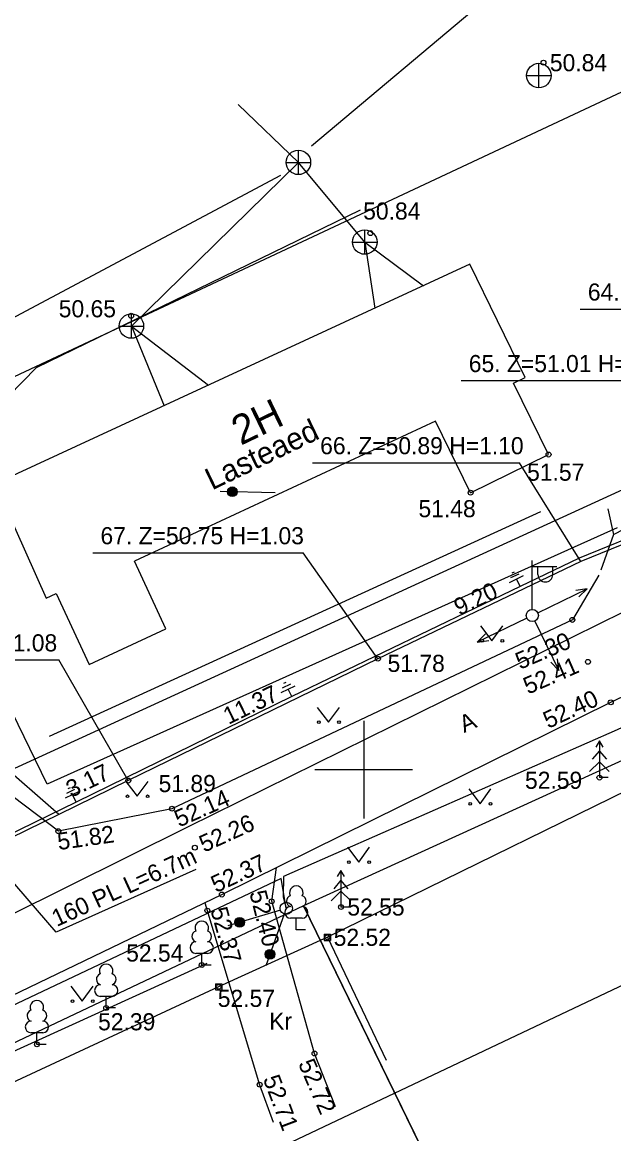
# Model space of a CAD drawing. Extents: x 642747 to 644424, y 6457048 to 6458238.
# Drawn here: x 643736.02 to 643760.23, y 6457535.1 to 6457580.58 of the extents above; entities that cross this region are included whole.
import ezdxf

# ---------------------------------------------------------------- set-up
doc = ezdxf.new("R2010")
doc.units = 0
for name, color, linetype in [('ABIJOONIS', 7, 'Continuous'), ('AED', 7, 'Continuous'), ('HALJASTUS', 7, 'Continuous'), ('HOONE', 7, 'Continuous'), ('JOONSIDE', 7, 'Continuous'), ('KKAEV', 7, 'Continuous'), ('KOORDPUNKT', 7, 'Continuous'), ('KORGUS', 7, 'Continuous'), ('KPKAABEL', 7, 'Continuous'), ('KTRASS', 7, 'Continuous'), ('MOOTPIIR', 7, 'Continuous'), ('MPKAABEL', 7, 'Continuous'), ('MPOHULIIN', 7, 'Continuous'), ('PIIR', 7, 'Continuous'), ('POST', 7, 'Continuous'), ('PUU', 7, 'Continuous'), ('SIOHULIIN', 7, 'Continuous'), ('SITRASS', 7, 'Continuous'), ('TEE', 7, 'Continuous'), ('VORK', 7, 'Continuous')]:
    doc.layers.add(name, color=color, linetype=linetype)

msp = doc.modelspace()

# ---------------------------------------------------------------- linework, layer by layer
at = {"layer": 'ABIJOONIS'}
msp.add_lwpolyline([(643743.125, 6457545.906), (643737.411, 6457543.347), (643734.516, 6457546.695)], dxfattribs=at)
at = {"layer": 'AED'}
for p, q in [((643748.384, 6457543.263), (643748.384, 6457543.013)), ((643748.384, 6457543.263), (643748.634, 6457543.263)), ((643748.384, 6457543.013), (643748.634, 6457543.013)), ((643748.509, 6457543.138), (643750.912, 6457538.114)), ((643748.634, 6457543.263), (643748.634, 6457543.013)), ((643743.936, 6457541.236), (643743.936, 6457540.986)), ((643743.936, 6457541.236), (643744.186, 6457541.236)), ((643744.186, 6457541.236), (643744.186, 6457540.986)), ((643743.936, 6457540.986), (643744.186, 6457540.986))]:
    msp.add_line(p, q, dxfattribs=at)
for points in [[(643805.045, 6457570.599), (643782.93, 6457559.942), (643764.223, 6457550.839), (643748.509, 6457543.138), (643744.061, 6457541.111), (643730.468, 6457534.795)], [(643760.367, 6457559.887), (643737.039, 6457549.403), (643734.901, 6457553.784), (643731.617, 6457560.816), (643731.187, 6457561.684), (643727.719, 6457568.92)]]:
    msp.add_lwpolyline(points, dxfattribs=at)
at = {"layer": 'HALJASTUS'}
for p, q in [((643757.239, 6457560.551), (643737.121, 6457551.356)), ((643754.78, 6457555.875), (643755.244, 6457555.268)), ((643755.244, 6457555.268), (643755.689, 6457555.875)), ((643748.095, 6457552.544), (643748.558, 6457551.937)), ((643748.558, 6457551.937), (643749.004, 6457552.544)), ((643740.263, 6457549.513), (643740.727, 6457548.906)), ((643740.727, 6457548.906), (643741.172, 6457549.513)), ((643754.298, 6457549.209), (643754.762, 6457548.602)), ((643754.762, 6457548.602), (643755.207, 6457549.209)), ((643749.332, 6457546.82), (643749.795, 6457546.213)), ((643749.795, 6457546.213), (643750.241, 6457546.82)), ((643743.576, 6457542.072), (643731.673, 6457536.645)), ((643738.015, 6457541.134), (643738.478, 6457540.528)), ((643738.478, 6457540.528), (643738.924, 6457541.134))]:
    msp.add_line(p, q, dxfattribs=at)
for centre in [(643754.843, 6457555.268), (643755.671, 6457555.268), (643748.157, 6457551.937), (643748.986, 6457551.937), (643740.326, 6457548.906), (643741.155, 6457548.906), (643754.361, 6457548.602), (643755.19, 6457548.602), (643749.394, 6457546.213), (643750.223, 6457546.213), (643738.077, 6457540.528), (643738.906, 6457540.528)]:
    msp.add_circle(centre, 0.055, dxfattribs=at)
at = {"layer": 'HOONE'}
for p, q in [((643752.941, 6457564.252), (643740.612, 6457558.532)), ((643754.372, 6457561.328), (643752.941, 6457564.252))]:
    msp.add_line(p, q, dxfattribs=at)
msp.add_lwpolyline([(643754.372, 6457561.328), (643757.564, 6457562.889), (643756.133, 6457565.814), (643756.61, 6457566.047), (643754.347, 6457570.673), (643734.901, 6457561.691), (643736.997, 6457557.007), (643737.407, 6457557.204), (643738.755, 6457554.302), (643741.899, 6457555.762), (643740.612, 6457558.532)], dxfattribs=at)
at = {"layer": 'KKAEV'}
for p, q in [((643757.166, 6457577.897), (643757.166, 6457578.897)), ((643756.666, 6457578.397), (643757.666, 6457578.397)), ((643747.326, 6457574.344), (643747.326, 6457575.344)), ((643746.826, 6457574.844), (643747.826, 6457574.844)), ((643750.042, 6457571.084), (643750.042, 6457572.084)), ((643749.542, 6457571.584), (643750.542, 6457571.584)), ((643740.49, 6457567.648), (643740.49, 6457568.648)), ((643739.99, 6457568.148), (643740.99, 6457568.148))]:
    msp.add_line(p, q, dxfattribs=at)
for centre in [(643757.166, 6457578.397), (643747.326, 6457574.844), (643750.042, 6457571.584), (643740.49, 6457568.148)]:
    msp.add_circle(centre, 0.5, dxfattribs=at)
at = {"layer": 'KOORDPUNKT'}
for p, q in [((643758.856, 6457568.841), (643767.571, 6457568.841)), ((643753.983, 6457565.913), (643762.557, 6457565.913)), ((643747.9, 6457562.552), (643756.369, 6457562.552)), ((643758.879, 6457558.513), (643756.369, 6457562.552)), ((643738.909, 6457558.869), (643747.518, 6457558.869)), ((643750.579, 6457554.536), (643747.518, 6457558.869)), ((643728.811, 6457554.485), (643737.525, 6457554.485)), ((643740.363, 6457549.55), (643737.525, 6457554.485)), ((643737.514, 6457548.159), (643732.73, 6457552.316))]:
    msp.add_line(p, q, dxfattribs=at)
for points in [[(643758.879, 6457558.513), (643758.879, 6457558.513), (643758.879, 6457558.513)], [(643750.579, 6457554.536), (643750.579, 6457554.536), (643750.579, 6457554.536)], [(643740.363, 6457549.55), (643740.363, 6457549.55), (643740.363, 6457549.55)], [(643737.514, 6457548.159), (643737.514, 6457548.159), (643737.514, 6457548.159)]]:
    msp.add_lwpolyline(points, dxfattribs=at)
at = {"layer": 'KORGUS'}
for centre in [(643757.356, 6457578.923), (643750.271, 6457571.951), (643740.482, 6457568.568), (643757.564, 6457562.889), (643754.372, 6457561.328), (643758.538, 6457556.124), (643750.579, 6457554.536), (643759.175, 6457554.409), (643760.109, 6457552.753), (643759.645, 6457549.672), (643740.363, 6457549.55), (643742.15, 6457548.4), (643737.5, 6457547.478), (643743.084, 6457546.807), (643744.189, 6457544.886), (643743.597, 6457544.23), (643746.232, 6457544.611), (643749.068, 6457544.376), (643748.509, 6457543.138), (643743.368, 6457542.002), (643744.061, 6457541.111), (643739.458, 6457540.247), (643736.623, 6457538.757), (643747.982, 6457538.385), (643745.738, 6457537.107)]:
    msp.add_circle(centre, 0.1, dxfattribs=at)
at = {"layer": 'KPKAABEL'}
for points in [[(643785.796, 6457571.037), (643776.843, 6457566.645), (643770.499, 6457563.796), (643766.764, 6457561.718), (643758.879, 6457558.513), (643750.579, 6457554.536), (643740.363, 6457549.55), (643737.514, 6457548.159), (643731.518, 6457545.231), (643723.365, 6457541.248), (643714.481, 6457536.971), (643704.897, 6457532.652), (643697.084, 6457528.238), (643696.229, 6457527.748), (643694.912, 6457530.116), (643695.681, 6457530.934)], [(643766.764, 6457561.718), (643758.879, 6457558.513)], [(643737.514, 6457548.159), (643731.518, 6457545.231)]]:
    msp.add_lwpolyline(points, dxfattribs=at)
at = {"layer": 'KTRASS'}
for p, q in [((643759.521, 6457585.301), (643747.863, 6457575.512)), ((643747.326, 6457574.844), (643744.862, 6457577.217)), ((643747.326, 6457574.844), (643740.49, 6457568.148)), ((643750.042, 6457571.584), (643747.326, 6457574.844)), ((643750.042, 6457571.584), (643752.449, 6457569.796)), ((643750.042, 6457571.584), (643750.451, 6457568.873)), ((643740.49, 6457568.148), (643743.648, 6457565.731)), ((643740.49, 6457568.148), (643741.825, 6457564.889))]:
    msp.add_line(p, q, dxfattribs=at)
at = {"layer": 'MOOTPIIR'}
msp.add_lwpolyline([(643525.446, 6457467.559), (643537.447, 6457435.458), (643944.848, 6457628.51), (644046.626, 6457529.09), (644067.022, 6457529.09), (644138.408, 6457598.401), (644075.1, 6457775.215), (644046.02, 6457752.582), (644092.466, 6457611.94), (644070.657, 6457576.375), (644041.981, 6457570.717), (643942.223, 6457662.862)], close=True, dxfattribs=at)
at = {"layer": 'MPKAABEL'}
for points in [[(643805.865, 6457580.432), (643796.279, 6457575.688), (643787.981, 6457572.136), (643785.733, 6457571.173), (643781.554, 6457569.123), (643776.779, 6457566.78), (643771.586, 6457564.448), (643770.432, 6457563.93), (643766.699, 6457561.854), (643765.114, 6457561.209), (643758.818, 6457558.65), (643756.401, 6457557.492), (643747.057, 6457552.984), (643738.225, 6457548.673), (643729.558, 6457544.44), (643720.951, 6457540.252), (643713.648, 6457536.761), (643705.623, 6457533.144), (643700.531, 6457529.783), (643697.449, 6457528.309), (643696.488, 6457530.191)], [(643755.968, 6457557.66), (643756.541, 6457557.935)], [(643756.024, 6457557.853), (643756.356, 6457558.013)], [(643756.08, 6457558.047), (643756.17, 6457558.09)], [(643756.401, 6457557.492), (643756.255, 6457557.798)], [(643746.624, 6457553.152), (643747.197, 6457553.428)], [(643746.68, 6457553.346), (643747.011, 6457553.505)], [(643746.735, 6457553.539), (643746.826, 6457553.582)], [(643747.057, 6457552.984), (643746.91, 6457553.29)], [(643737.903, 6457549.228), (643737.993, 6457549.271)], [(643737.791, 6457548.841), (643738.365, 6457549.116)], [(643737.847, 6457549.035), (643738.179, 6457549.194)], [(643738.225, 6457548.673), (643738.078, 6457548.979)]]:
    msp.add_lwpolyline(points, dxfattribs=at)
at = {"layer": 'MPOHULIIN'}
for p, q in [((643757.123, 6457556.412), (643759.147, 6457557.394)), ((643759.147, 6457557.394), (643758.676, 6457557.333)), ((643759.147, 6457557.394), (643758.806, 6457557.064)), ((643756.673, 6457556.195), (643754.645, 6457555.22)), ((643757.007, 6457556.078), (643757.99, 6457554.054)), ((643754.645, 6457555.22), (643754.988, 6457555.549)), ((643754.645, 6457555.22), (643755.117, 6457555.28)), ((643757.99, 6457554.054), (643757.659, 6457554.396)), ((643757.99, 6457554.054), (643757.928, 6457554.526))]:
    msp.add_line(p, q, dxfattribs=at)
at = {"layer": 'PIIR'}
for points in [[(643807.33, 6457582.88), (643742.37, 6457711.12), (643680.23, 6457682.19), (643708.95, 6457623.53), (643648.6, 6457595.3), (643683.74, 6457526.24)], [(643830.56, 6457531.4), (643810.31, 6457573.05), (643747.54, 6457544.43), (643768.96, 6457500.48)], [(643750.22, 6457457.29), (643778.12, 6457470.27), (643782.64, 6457472.43), (643747.54, 6457544.43), (643690.88, 6457517.6), (643689.08, 6457511.97), (643715.74, 6457457.75), (643719.34, 6457459.43), (643726.21, 6457446.01)]]:
    msp.add_lwpolyline(points, close=True, dxfattribs=at)
at = {"layer": 'POST'}
for p, q in [((643756.898, 6457556.553), (643756.898, 6457558.553)), ((643756.898, 6457558.303), (643757.898, 6457558.303)), ((643757.124, 6457557.982), (643757.124, 6457558.303)), ((643757.737, 6457557.982), (643757.737, 6457558.303)), ((643756.898, 6457556.303), (643756.898, 6457556.303))]:
    msp.add_line(p, q, dxfattribs=at)
for centre in [(643756.898, 6457556.303), (643746.829, 6457544.323)]:
    msp.add_circle(centre, 0.25, dxfattribs=at)
msp.add_arc((643757.431, 6457557.982), 0.306, 180, 0, dxfattribs=at)
at = {"layer": 'PUU'}
for p, q in [((643759.645, 6457551.172), (643759.495, 6457550.922)), ((643759.795, 6457550.922), (643759.645, 6457551.172)), ((643759.645, 6457551.172), (643759.645, 6457549.672)), ((643759.645, 6457550.772), (643759.345, 6457550.422)), ((643759.945, 6457550.422), (643759.645, 6457550.772)), ((643759.645, 6457550.322), (643759.245, 6457549.922)), ((643760.045, 6457549.922), (643759.645, 6457550.322)), ((643760.005, 6457549.672), (643759.645, 6457549.672)), ((643749.068, 6457545.876), (643748.918, 6457545.626)), ((643749.218, 6457545.626), (643749.068, 6457545.876)), ((643749.068, 6457545.876), (643749.068, 6457544.376)), ((643749.068, 6457545.476), (643748.768, 6457545.126)), ((643749.368, 6457545.126), (643749.068, 6457545.476)), ((643749.068, 6457545.026), (643748.668, 6457544.626)), ((643749.468, 6457544.626), (643749.068, 6457545.026)), ((643749.428, 6457544.376), (643749.068, 6457544.376)), ((643747.479, 6457543.919), (643746.999, 6457543.919)), ((643747.239, 6457543.444), (643747.239, 6457543.919)), ((643747.619, 6457543.444), (643747.239, 6457543.444)), ((643743.608, 6457542.477), (643743.128, 6457542.477)), ((643743.368, 6457542.002), (643743.368, 6457542.477)), ((643743.748, 6457542.002), (643743.368, 6457542.002)), ((643739.698, 6457540.722), (643739.218, 6457540.722)), ((643739.458, 6457540.247), (643739.458, 6457540.722)), ((643739.838, 6457540.247), (643739.458, 6457540.247)), ((643736.863, 6457539.232), (643736.383, 6457539.232)), ((643736.623, 6457538.757), (643736.623, 6457539.232)), ((643737.003, 6457538.757), (643736.623, 6457538.757))]:
    msp.add_line(p, q, dxfattribs=at)
for centre, radius, start, end in [((643747.239, 6457544.964), 0.277, 332.5799, 207.4201), ((643747.069, 6457544.617), 0.233, 109.0217, 253.1415), ((643747.409, 6457544.617), 0.233, 286.8508, 70.9859), ((643747.001, 6457544.157), 0.238, 90.0016, 269.3953), ((643747.476, 6457544.157), 0.238, 270.6047, 89.9984), ((643743.198, 6457543.174), 0.233, 109.0217, 253.1415), ((643743.368, 6457543.522), 0.277, 332.5799, 207.4201), ((643743.538, 6457543.174), 0.233, 286.8508, 70.9859), ((643743.13, 6457542.714), 0.238, 90.0016, 269.3953), ((643743.605, 6457542.714), 0.238, 270.6047, 89.9984), ((643739.458, 6457541.767), 0.277, 332.5799, 207.4201), ((643739.288, 6457541.419), 0.233, 109.0217, 253.1415), ((643739.629, 6457541.419), 0.233, 286.8508, 70.9859), ((643739.221, 6457540.959), 0.238, 90.0016, 269.3953), ((643739.696, 6457540.959), 0.238, 270.6047, 89.9984), ((643736.623, 6457540.277), 0.277, 332.5799, 207.4201), ((643736.453, 6457539.93), 0.233, 109.0217, 253.1415), ((643736.793, 6457539.93), 0.233, 286.8508, 70.9859), ((643736.385, 6457539.47), 0.238, 90.0016, 269.3953), ((643736.86, 6457539.47), 0.238, 270.6047, 89.9984)]:
    msp.add_arc(centre, radius, start, end, dxfattribs=at)
at = {"layer": 'SIOHULIIN'}
for p, q in [((643746.369, 6457561.324), (643744.128, 6457561.378)), ((643746.589, 6457544.251), (643744.443, 6457543.608)), ((643746.745, 6457544.088), (643745.993, 6457541.976))]:
    msp.add_line(p, q, dxfattribs=at)
for centre, radius in [((643744.624, 6457561.366), 0.199), ((643744.624, 6457561.366), 0.19), ((643744.624, 6457561.366), 0.18), ((643744.624, 6457561.366), 0.171), ((643744.624, 6457561.366), 0.162), ((643744.624, 6457561.366), 0.152), ((643744.624, 6457561.366), 0.143), ((643744.624, 6457561.366), 0.133), ((643744.624, 6457561.366), 0.124), ((643744.624, 6457561.366), 0.114), ((643744.624, 6457561.366), 0.105), ((643744.624, 6457561.366), 0.0953), ((643744.624, 6457561.366), 0.0858), ((643744.624, 6457561.366), 0.0763), ((643744.624, 6457561.366), 0.0669), ((643744.624, 6457561.366), 0.0574), ((643744.624, 6457561.366), 0.0479), ((643744.624, 6457561.366), 0.0385), ((643744.624, 6457561.366), 0.029), ((643744.624, 6457561.366), 0.0195), ((643744.624, 6457561.366), 0.0101), ((643744.624, 6457561.366), 0.00061), ((643744.918, 6457543.75), 0.199), ((643744.918, 6457543.75), 0.19), ((643744.918, 6457543.75), 0.18), ((643744.918, 6457543.75), 0.171), ((643744.918, 6457543.75), 0.162), ((643744.918, 6457543.75), 0.152), ((643744.918, 6457543.75), 0.143), ((643744.918, 6457543.75), 0.133), ((643744.918, 6457543.75), 0.124), ((643744.918, 6457543.75), 0.114), ((643744.918, 6457543.75), 0.105), ((643744.918, 6457543.75), 0.0953), ((643744.918, 6457543.75), 0.0858), ((643744.918, 6457543.75), 0.0763), ((643744.918, 6457543.75), 0.0669), ((643744.918, 6457543.75), 0.0574), ((643744.918, 6457543.75), 0.0479), ((643744.918, 6457543.75), 0.0385), ((643744.918, 6457543.75), 0.029), ((643744.918, 6457543.75), 0.0195), ((643744.918, 6457543.75), 0.0101), ((643744.918, 6457543.75), 0.00061), ((643746.16, 6457542.444), 0.199), ((643746.16, 6457542.444), 0.19), ((643746.16, 6457542.444), 0.18), ((643746.16, 6457542.444), 0.171), ((643746.16, 6457542.444), 0.162), ((643746.16, 6457542.444), 0.152), ((643746.16, 6457542.444), 0.143), ((643746.16, 6457542.444), 0.133), ((643746.16, 6457542.444), 0.124), ((643746.16, 6457542.444), 0.114), ((643746.16, 6457542.444), 0.105), ((643746.16, 6457542.444), 0.0953), ((643746.16, 6457542.444), 0.0858), ((643746.16, 6457542.444), 0.0763), ((643746.16, 6457542.444), 0.0669), ((643746.16, 6457542.444), 0.0574), ((643746.16, 6457542.444), 0.0479), ((643746.16, 6457542.444), 0.0385), ((643746.16, 6457542.444), 0.029), ((643746.16, 6457542.444), 0.0195), ((643746.16, 6457542.444), 0.0101), ((643746.16, 6457542.444), 0.00061)]:
    msp.add_circle(centre, radius, dxfattribs=at)
at = {"layer": 'SITRASS'}
msp.add_lwpolyline([(643814.156, 6457570.25), (643811.349, 6457574.393), (643810.727, 6457574.717), (643809.889, 6457574.858), (643799.015, 6457570.178), (643785.395, 6457563.561), (643775.068, 6457558.5), (643760.375, 6457551.627), (643746.716, 6457545.631), (643746.704, 6457544.802), (643746.702, 6457544.799), (643746.829, 6457544.323), (643746.616, 6457545.538), (643724.743, 6457535.187), (643710.503, 6457528.359), (643694.573, 6457521.224), (643694.552, 6457520.484), (643694.666, 6457520.025)], dxfattribs=at)
at = {"layer": 'TEE'}
for p, q in [((643746.232, 6457544.611), (643746.427, 6457545.992)), ((643743.5, 6457544.554), (643745.738, 6457537.107)), ((643747.982, 6457538.385), (643746.232, 6457544.611)), ((643748.839, 6457536.205), (643747.982, 6457538.385)), ((643745.738, 6457537.107), (643746.297, 6457535.569))]:
    msp.add_line(p, q, dxfattribs=at)
for points in [[(643746.591, 6457574.314), (643732.424, 6457566.763), (643729.066, 6457563.602), (643728.503, 6457561.602), (643729.059, 6457559.069), (643729.831, 6457555.645), (643731.562, 6457550.831), (643732.565, 6457544.016), (643730.855, 6457542.193), (643718.254, 6457535.466), (643716.466, 6457535.771), (643700.718, 6457528.698), (643687.218, 6457522.442), (643684.591, 6457521.627), (643681.939, 6457519.998), (643680.882, 6457518.056), (643662.455, 6457508.936), (643645.195, 6457501.166), (643628.832, 6457493.712), (643613.742, 6457486.52), (643600.86, 6457480.184)], [(643759.625, 6457557.955), (643758.538, 6457556.124), (643742.15, 6457548.4), (643737.5, 6457547.478), (643734.739, 6457549.563), (643731.996, 6457557.28), (643731.426, 6457561.16), (643736.599, 6457566.456), (643749.866, 6457572.908)], [(643718.254, 6457535.466), (643742.796, 6457547.653), (643792.174, 6457572.021)], [(643601.811, 6457477.818), (643614.888, 6457484.225), (643629.926, 6457491.355), (643646.627, 6457498.988), (643663.305, 6457506.521), (643682.169, 6457515.373), (643702.706, 6457525.068), (643719.451, 6457532.981), (643744.189, 6457544.886), (643760.109, 6457552.753), (643794.075, 6457568.819)], [(643760.223, 6457559.615), (643763.742, 6457561.428)], [(643759.995, 6457560.674), (643760.223, 6457559.615), (643759.699, 6457558.16)]]:
    msp.add_lwpolyline(points, dxfattribs=at)
at = {"layer": 'VORK'}
for p, q in [((643750, 6457552), (643750, 6457548)), ((643748, 6457550), (643752, 6457550))]:
    msp.add_line(p, q, dxfattribs=at)

# ---------------------------------------------------------------- texts
at = {"layer": 'ABIJOONIS'}
msp.add_text('160 PL L=6.7m', height=0.7, rotation=24.5958, dxfattribs=at).set_placement((643737.435, 6457543.557))
at = {"layer": 'HOONE'}
for s, height, p in [('2H', 1.2, (643744.966, 6457563.248)), ('Lasteaed', 0.9, (643743.788, 6457561.417))]:
    msp.add_text(s, height=height, rotation=25.7103, dxfattribs=at).set_placement(p)
at = {"layer": 'JOONSIDE'}
for s, rotation, p in [('9.20', 25.6003, (643753.908, 6457556.282)), ('11.37', 26.013, (643744.465, 6457551.829)), ('3.17', 26.0291, (643738.031, 6457548.838))]:
    msp.add_text(s, height=0.7, rotation=rotation, dxfattribs=at).set_placement(p)
at = {"layer": 'KOORDPUNKT'}
for s, p in [('64. Z=50.89 H=1.05', (643759.171, 6457569.191)), ('65. Z=51.01 H=1.09', (643754.298, 6457566.263)), ('66. Z=50.89 H=1.10', (643748.215, 6457562.902)), ('67. Z=50.75 H=1.03', (643739.224, 6457559.219)), ('68. Z=50.81 H=1.08', (643729.126, 6457554.835))]:
    msp.add_text(s, height=0.7, dxfattribs=at).set_placement(p)
at = {"layer": 'KORGUS'}
for s, p in [(' 50.84', (643757.356, 6457578.573)), (' 50.84', (643749.715, 6457572.504)), (' 50.65', (643737.256, 6457568.505)), (' 51.57', (643756.425, 6457561.818)), (' 51.48', (643751.979, 6457560.326)), ('51.78', (643750.974, 6457553.996)), ('51.89', (643741.604, 6457549.078)), (' 52.59', (643756.339, 6457549.213)), (' 52.55', (643749.068, 6457544.026)), (' 52.52', (643748.509, 6457542.788)), (' 52.54', (643740.015, 6457542.146)), (' 52.57', (643743.765, 6457540.289)), (' 52.39', (643738.866, 6457539.332))]:
    msp.add_text(s, height=0.7, dxfattribs=at).set_placement(p)
for s, rotation, p in [(' 52.30', 23.2911, (643756.158, 6457553.976)), (' 52.41', 23.5554, (643756.484, 6457552.959)), (' 52.40', 25.139, (643757.316, 6457551.551)), (' 52.14', 23.8293, (643742.206, 6457547.522)), (' 52.26', 24.3598, (643743.228, 6457546.488)), (' 51.82', 7.9796, (643737.252, 6457546.669)), (' 52.37', 24.9104, (643743.717, 6457544.835)), (' 52.40', 284.218, (643745.25, 6457545.219)), (' 52.37', 285.2731, (643743.65, 6457544.523)), (' 52.72', 293.5918, (643747.199, 6457538.212)), (' 52.71', 290.5952, (643745.774, 6457537.594))]:
    msp.add_text(s, height=0.7, rotation=rotation, dxfattribs=at).set_placement(p)
at = {"layer": 'TEE'}
msp.add_text('A', height=0.7, rotation=24.1341, dxfattribs=at).set_placement((643754.108, 6457551.493))
msp.add_text('Kr', height=0.7, dxfattribs=at).set_placement((643746.128, 6457539.357))

doc.saveas('drawing.dxf')
